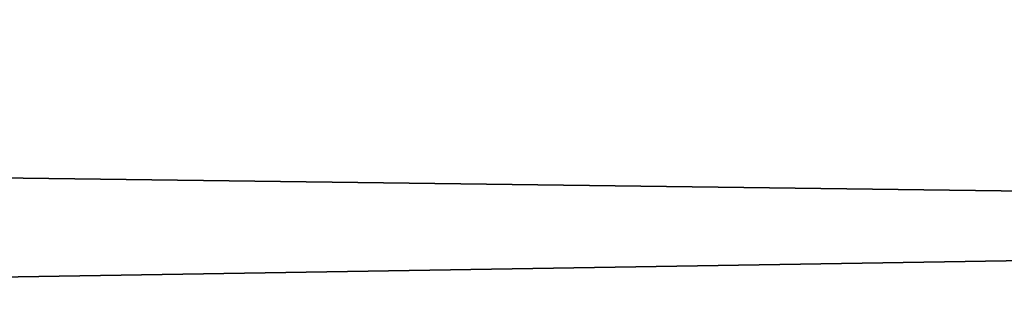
# Model space of a CAD drawing. Header units: millimetres. Extents: x -522 to 188, y -54 to 63.
# Tile 549 of 656: x -3.86623 to -3.85967, y -36.79808 to -36.79617. Entities that reach past the tile are written whole.
import ezdxf

# ---------------------------------------------------------------- set-up
doc = ezdxf.new("R2010")
doc.units = ezdxf.units.MM
doc.header["$LTSCALE"] = 65.185185
for name, color, linetype in [('1', 7, 'CONTINUOUS'), ('2', 7, 'CONTINUOUS'), ('8', 7, 'CONTINUOUS'), ('9', 7, 'CONTINUOUS')]:
    doc.layers.add(name, color=color, linetype=linetype)

msp = doc.modelspace()

# ---------------------------------------------------------------- linework, layer by layer
at = {"layer": '1', "color": 7, "linetype": 'CONTINUOUS'}
for points in [[(-4.178775, -36.8, -12.3100676), (-3.3646476, 23, -12.5570357), (-3.3647088, -36.8, -12.5570172), (-4.178775, -36.8, -12.3100676)], [(-4.178713, 23, -12.3100917), (-3.3646476, 23, -12.5570357), (-4.178775, -36.8, -12.3100676), (-4.178713, 23, -12.3100917)]]:
    msp.add_3dface(points, dxfattribs=at)
at = {"layer": '2', "color": 7, "linetype": 'CONTINUOUS'}
for points in [[(-3.3647088, -36.8, 12.5570172), (-4.178713, 23, 12.3100917), (-4.178775, -36.8, 12.3100676), (-3.3647088, -36.8, 12.5570172)], [(-3.3646476, 23, 12.5570357), (-4.178713, 23, 12.3100917), (-3.3647088, -36.8, 12.5570172), (-3.3646476, 23, 12.5570357)]]:
    msp.add_3dface(points, dxfattribs=at)
at = {"layer": '8', "color": 3, "linetype": 'CONTINUOUS'}
for points in [[(-3.5424354, -36.7927089, -10.4356782), (-3.998883, -36.8, -10.1399671), (-4.2173768, -36.7927089, -10.1816483), (-3.5424354, -36.7927089, -10.4356782)], [(-3.6503799, -36.8, -10.2705676), (-3.998883, -36.8, -10.1399671), (-3.5424354, -36.7927089, -10.4356782), (-3.6503799, -36.8, -10.2705676)]]:
    msp.add_3dface(points, dxfattribs=at)
at = {"layer": '9', "color": 3, "linetype": 'CONTINUOUS'}
for points in [[(-3.9988822, -36.8, 10.1399675), (-3.650379, -36.8, 10.2705679), (-4.2173768, -36.7927089, 10.1816483), (-3.9988822, -36.8, 10.1399675)], [(-4.2173768, -36.7927089, 10.1816483), (-3.650379, -36.8, 10.2705679), (-3.5424354, -36.7927089, 10.4356782), (-4.2173768, -36.7927089, 10.1816483)]]:
    msp.add_3dface(points, dxfattribs=at)

doc.saveas('drawing.dxf')
